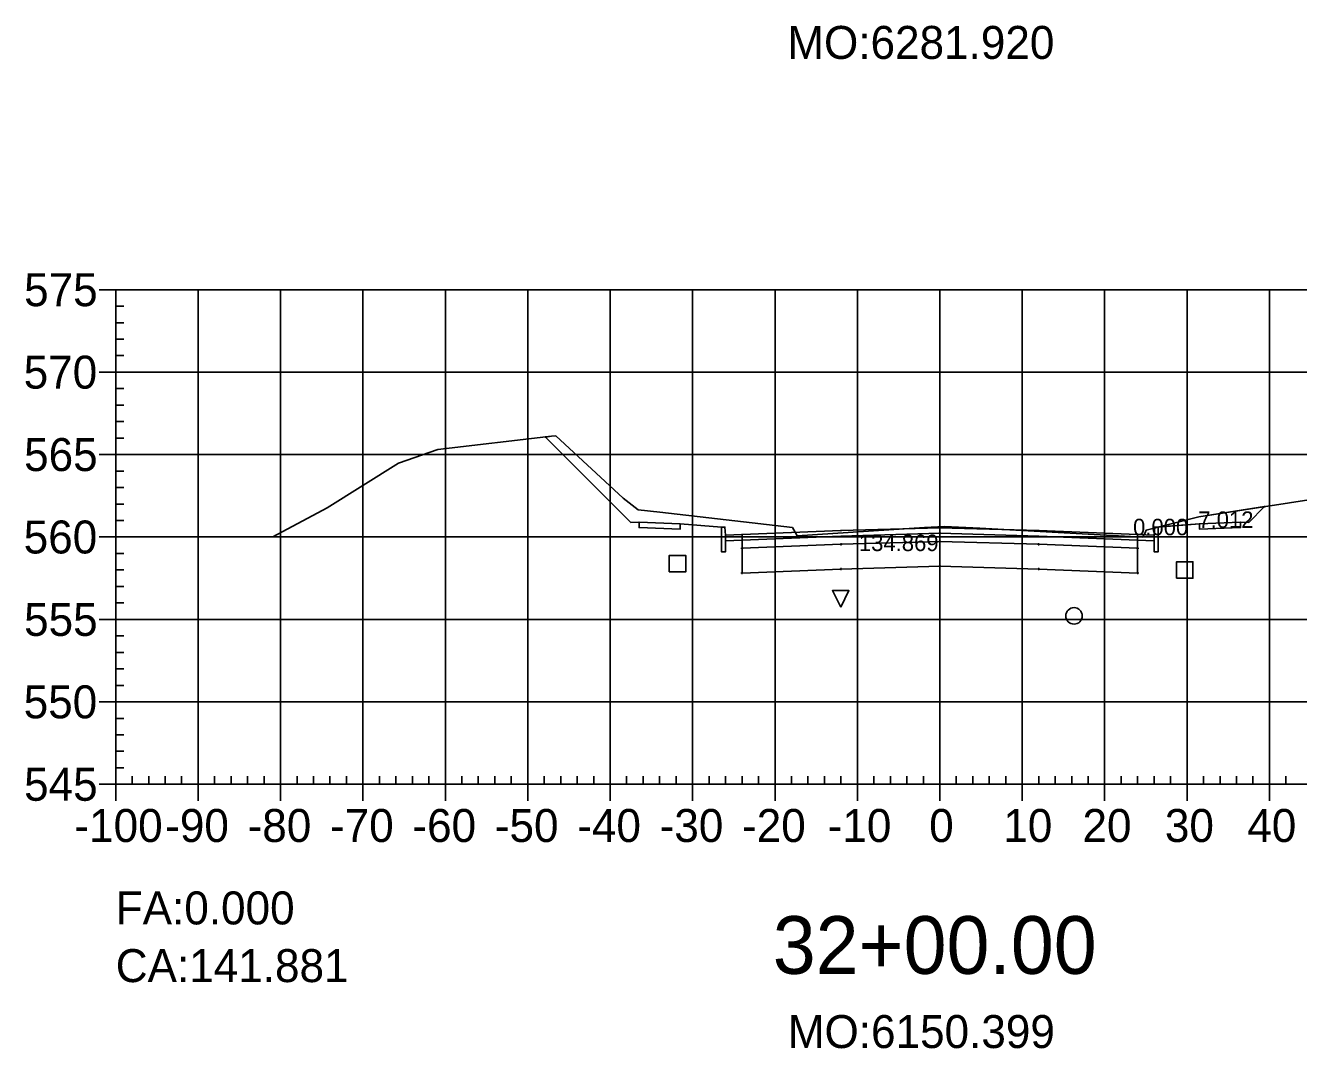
# Model space of a CAD drawing. Extents: x 704834 to 709892, y 372981 to 377533.
# Drawn here: x 706850.9 to 707005.4, y 372980.8 to 373104.9 of the extents above; entities that cross this region are included whole.
import ezdxf

# ---------------------------------------------------------------- set-up
doc = ezdxf.new("R2010")
doc.units = 0
for name, color, linetype in [('1', 7, 'Continuous'), ('10', 7, 'Continuous'), ('13', 7, 'Continuous'), ('14', 7, 'Continuous'), ('4', 7, 'Continuous'), ('57', 7, 'Continuous'), ('59', 7, 'Continuous'), ('Default_Xsect', 7, 'Continuous'), ('Existing', 7, 'Continuous')]:
    doc.layers.add(name, color=color, linetype=linetype)

msp = doc.modelspace()

# ---------------------------------------------------------------- linework, layer by layer
for points in [[(706924.37, 373044.59), (706914.02, 373054.95)], [(706999.37, 373044.59), (707001.28, 373046.5)], [(706925.37, 373044.63), (706924.37, 373044.59)], [(706935.37, 373044.03), (706930.37, 373044.43)], [(706988.37, 373044.03), (706993.37, 373044.43)], [(706998.37, 373044.63), (706999.37, 373044.59)]]:
    msp.add_lwpolyline(points)
for points in [[(706930.37, 373044.43), (706925.37, 373044.63), (706925.37, 373043.97), (706930.37, 373043.77)], [(706935.87, 373043.03), (706935.79, 373044.03), (706935.37, 373044.03), (706935.37, 373041.03), (706935.87, 373041.03)], [(706961.87, 373043.29), (706973.87, 373042.93), (706985.87, 373042.45), (706985.87, 373043.11), (706973.87, 373043.59), (706961.87, 373043.95), (706949.87, 373043.59), (706937.87, 373043.11), (706937.87, 373042.45), (706949.87, 373042.93)], [(706987.87, 373041.03), (706988.37, 373041.03), (706988.37, 373044.03), (706987.96, 373044.03), (706987.87, 373043.03)], [(706993.37, 373043.77), (706998.37, 373043.97), (706998.37, 373044.63), (706993.37, 373044.43)], [(706937.87, 373043.11), (706935.87, 373043.03), (706935.87, 373042.37), (706937.87, 373042.45)], [(706961.87, 373042.29), (706973.87, 373041.93), (706985.87, 373041.45), (706985.87, 373042.45), (706973.87, 373042.93), (706961.87, 373043.29), (706949.87, 373042.93), (706937.87, 373042.45), (706937.87, 373041.45), (706949.87, 373041.93)], [(706961.87, 373039.29), (706973.87, 373038.93), (706985.87, 373038.45), (706985.87, 373041.45), (706973.87, 373041.93), (706961.87, 373042.29), (706949.87, 373041.93), (706937.87, 373041.45), (706937.87, 373038.45), (706949.87, 373038.93)], [(706961.82, 373043.24), (706961.92, 373043.24), (706961.92, 373043.34), (706961.82, 373043.34)], [(706961.82, 373042.24), (706961.92, 373042.24), (706961.92, 373042.34), (706961.82, 373042.34)], [(706985.87, 373042.45), (706987.87, 373042.37), (706987.87, 373043.03), (706985.87, 373043.11)], [(706937.82, 373041.4), (706937.92, 373041.4), (706937.92, 373041.5), (706937.82, 373041.5)], [(706949.82, 373041.88), (706949.92, 373041.88), (706949.92, 373041.98), (706949.82, 373041.98)], [(706973.82, 373041.88), (706973.92, 373041.88), (706973.92, 373041.98), (706973.82, 373041.98)], [(706985.82, 373041.4), (706985.92, 373041.4), (706985.92, 373041.5), (706985.82, 373041.5)], [(706961.82, 373039.24), (706961.92, 373039.24), (706961.92, 373039.34), (706961.82, 373039.34)], [(706937.82, 373038.4), (706937.92, 373038.4), (706937.92, 373038.5), (706937.82, 373038.5)], [(706949.82, 373038.88), (706949.92, 373038.88), (706949.92, 373038.98), (706949.82, 373038.98)], [(706973.82, 373038.88), (706973.92, 373038.88), (706973.92, 373038.98), (706973.82, 373038.98)], [(706985.82, 373038.4), (706985.92, 373038.4), (706985.92, 373038.5), (706985.82, 373038.5)]]:
    msp.add_lwpolyline(points, close=True)
at = {"layer": '1'}
for points in [[(706914.02, 373054.95), (706914.75, 373055.04), (706915.28, 373055.09), (706923.45, 373047.55), (706925.27, 373046.11), (706927.89, 373045.83), (706943.98, 373043.96), (706944.31, 373043.4), (706944.54, 373042.98), (706960.03, 373043.96), (706962.44, 373044.09), (706966.71, 373043.88), (706986.46, 373042.8), (706986.74, 373043.25), (706986.92, 373043.65), (706988.37, 373044.02), (706988.37, 373041.03), (706987.87, 373041.03), (706987.87, 373042.37), (706985.87, 373042.45), (706985.87, 373041.45), (706985.87, 373038.45), (706973.87, 373038.93), (706961.87, 373039.29), (706949.87, 373038.93), (706937.87, 373038.45), (706937.87, 373041.45), (706937.87, 373042.45), (706935.87, 373042.37), (706935.87, 373041.03), (706935.37, 373041.03), (706935.37, 373044.03), (706930.37, 373044.43), (706930.37, 373043.77), (706925.37, 373043.97), (706925.37, 373044.63), (706924.37, 373044.59)], [(706988.47, 373044.04), (706993.29, 373045.25), (707001.28, 373046.5), (706999.37, 373044.59), (706998.37, 373044.63), (706998.37, 373043.97), (706993.37, 373043.77), (706993.37, 373044.43)], [(706988.37, 373044.02), (706988.47, 373044.04), (706988.37, 373044.03)], [(706949.84, 373034.32), (706948.84, 373036.32), (706950.84, 373036.32)]]:
    msp.add_lwpolyline(points, close=True, dxfattribs=at)
at = {"layer": '10'}
msp.add_lwpolyline([(706929.04, 373038.58), (706931.04, 373038.58), (706931.04, 373040.58), (706929.04, 373040.58)], close=True, dxfattribs=at)
at = {"layer": '13'}
msp.add_circle((706978.16, 373033.25), 1, dxfattribs=at)
at = {"layer": '14'}
for points in [[(706914.02, 373054.95), (706914.02, 373055), (706914.02, 373054.95), (706913.97, 373054.95), (706914.02, 373054.95), (706914.02, 373054.9), (706914.02, 373054.95), (706914.07, 373054.95)], [(707001.28, 373046.5), (707001.28, 373046.55), (707001.28, 373046.5), (707001.23, 373046.5), (707001.28, 373046.5), (707001.28, 373046.45), (707001.28, 373046.5), (707001.33, 373046.5)], [(706961.87, 373043.95), (706961.87, 373044), (706961.87, 373043.95), (706961.82, 373043.95), (706961.87, 373043.95), (706961.87, 373043.9), (706961.87, 373043.95), (706961.92, 373043.95)], [(706937.87, 373043.11), (706937.87, 373043.16), (706937.87, 373043.11), (706937.82, 373043.11), (706937.87, 373043.11), (706937.87, 373043.06), (706937.87, 373043.11), (706937.92, 373043.11)], [(706949.87, 373043.59), (706949.87, 373043.64), (706949.87, 373043.59), (706949.82, 373043.59), (706949.87, 373043.59), (706949.87, 373043.54), (706949.87, 373043.59), (706949.92, 373043.59)], [(706973.87, 373043.59), (706973.87, 373043.64), (706973.87, 373043.59), (706973.82, 373043.59), (706973.87, 373043.59), (706973.87, 373043.54), (706973.87, 373043.59), (706973.92, 373043.59)], [(706985.87, 373043.11), (706985.87, 373043.16), (706985.87, 373043.11), (706985.82, 373043.11), (706985.87, 373043.11), (706985.87, 373043.06), (706985.87, 373043.11), (706985.92, 373043.11)]]:
    msp.add_lwpolyline(points, dxfattribs=at)
at = {"layer": '4'}
msp.add_lwpolyline([(706990.59, 373037.82), (706992.59, 373037.82), (706992.59, 373039.82), (706990.59, 373039.82)], close=True, dxfattribs=at)
at = {"layer": '57'}
for p, q in [((706859.87, 373072.82), (706861.87, 373072.82)), ((706861.87, 373072.82), (707061.87, 373072.82)), ((706861.87, 373012.82), (706861.87, 373072.82)), ((706861.87, 373012.82), (706861.87, 373072.82)), ((706871.87, 373012.82), (706871.87, 373072.82)), ((706881.87, 373012.82), (706881.87, 373072.82)), ((706891.87, 373012.82), (706891.87, 373072.82)), ((706901.87, 373012.82), (706901.87, 373072.82)), ((706911.87, 373012.82), (706911.87, 373072.82)), ((706921.87, 373012.82), (706921.87, 373072.82)), ((706931.87, 373012.82), (706931.87, 373072.82)), ((706941.87, 373012.82), (706941.87, 373072.82)), ((706951.87, 373012.82), (706951.87, 373072.82)), ((706961.87, 373012.82), (706961.87, 373072.82)), ((706971.87, 373012.82), (706971.87, 373072.82)), ((706981.87, 373012.82), (706981.87, 373072.82)), ((706991.87, 373012.82), (706991.87, 373072.82)), ((707001.87, 373012.82), (707001.87, 373072.82)), ((706861.87, 373070.82), (706862.87, 373070.82)), ((706861.87, 373068.82), (706862.87, 373068.82)), ((706861.87, 373066.82), (706862.87, 373066.82)), ((706861.87, 373064.82), (706862.87, 373064.82)), ((706859.87, 373062.82), (706861.87, 373062.82)), ((706861.87, 373062.82), (707061.87, 373062.82)), ((706861.87, 373060.82), (706862.87, 373060.82)), ((706861.87, 373058.82), (706862.87, 373058.82)), ((706861.87, 373056.82), (706862.87, 373056.82)), ((706861.87, 373054.82), (706862.87, 373054.82)), ((706859.87, 373052.82), (706861.87, 373052.82)), ((706861.87, 373052.82), (707061.87, 373052.82)), ((706861.87, 373050.82), (706862.87, 373050.82)), ((706861.87, 373048.82), (706862.87, 373048.82)), ((706861.87, 373046.82), (706862.87, 373046.82)), ((706861.87, 373044.82), (706862.87, 373044.82)), ((706859.87, 373042.82), (706861.87, 373042.82)), ((706861.87, 373042.82), (707061.87, 373042.82)), ((706861.87, 373040.82), (706862.87, 373040.82)), ((706861.87, 373038.82), (706862.87, 373038.82)), ((706861.87, 373036.82), (706862.87, 373036.82)), ((706861.87, 373034.82), (706862.87, 373034.82)), ((706859.87, 373032.82), (706861.87, 373032.82)), ((706861.87, 373032.82), (707061.87, 373032.82)), ((706861.87, 373030.82), (706862.87, 373030.82)), ((706861.87, 373028.82), (706862.87, 373028.82)), ((706861.87, 373026.82), (706862.87, 373026.82)), ((706861.87, 373024.82), (706862.87, 373024.82)), ((706859.87, 373022.82), (706861.87, 373022.82)), ((706861.87, 373022.82), (707061.87, 373022.82)), ((706861.87, 373020.82), (706862.87, 373020.82)), ((706861.87, 373018.82), (706862.87, 373018.82)), ((706861.87, 373016.82), (706862.87, 373016.82)), ((706861.87, 373014.82), (706862.87, 373014.82)), ((706863.87, 373012.82), (706863.87, 373013.82)), ((706865.87, 373012.82), (706865.87, 373013.82)), ((706867.87, 373012.82), (706867.87, 373013.82)), ((706869.87, 373012.82), (706869.87, 373013.82)), ((706873.87, 373012.82), (706873.87, 373013.82)), ((706875.87, 373012.82), (706875.87, 373013.82)), ((706877.87, 373012.82), (706877.87, 373013.82)), ((706879.87, 373012.82), (706879.87, 373013.82)), ((706883.87, 373012.82), (706883.87, 373013.82)), ((706885.87, 373012.82), (706885.87, 373013.82)), ((706887.87, 373012.82), (706887.87, 373013.82)), ((706889.87, 373012.82), (706889.87, 373013.82)), ((706893.87, 373012.82), (706893.87, 373013.82)), ((706895.87, 373012.82), (706895.87, 373013.82)), ((706897.87, 373012.82), (706897.87, 373013.82)), ((706899.87, 373012.82), (706899.87, 373013.82)), ((706903.87, 373012.82), (706903.87, 373013.82)), ((706905.87, 373012.82), (706905.87, 373013.82)), ((706907.87, 373012.82), (706907.87, 373013.82)), ((706909.87, 373012.82), (706909.87, 373013.82)), ((706913.87, 373012.82), (706913.87, 373013.82)), ((706915.87, 373012.82), (706915.87, 373013.82)), ((706917.87, 373012.82), (706917.87, 373013.82)), ((706919.87, 373012.82), (706919.87, 373013.82)), ((706923.87, 373012.82), (706923.87, 373013.82)), ((706925.87, 373012.82), (706925.87, 373013.82)), ((706927.87, 373012.82), (706927.87, 373013.82)), ((706929.87, 373012.82), (706929.87, 373013.82)), ((706933.87, 373012.82), (706933.87, 373013.82)), ((706935.87, 373012.82), (706935.87, 373013.82)), ((706937.87, 373012.82), (706937.87, 373013.82)), ((706939.87, 373012.82), (706939.87, 373013.82)), ((706943.87, 373012.82), (706943.87, 373013.82)), ((706945.87, 373012.82), (706945.87, 373013.82)), ((706947.87, 373012.82), (706947.87, 373013.82)), ((706949.87, 373012.82), (706949.87, 373013.82)), ((706953.87, 373012.82), (706953.87, 373013.82)), ((706955.87, 373012.82), (706955.87, 373013.82)), ((706957.87, 373012.82), (706957.87, 373013.82)), ((706959.87, 373012.82), (706959.87, 373013.82)), ((706963.87, 373012.82), (706963.87, 373013.82)), ((706965.87, 373012.82), (706965.87, 373013.82)), ((706967.87, 373012.82), (706967.87, 373013.82)), ((706969.87, 373012.82), (706969.87, 373013.82)), ((706973.87, 373012.82), (706973.87, 373013.82)), ((706975.87, 373012.82), (706975.87, 373013.82)), ((706977.87, 373012.82), (706977.87, 373013.82)), ((706979.87, 373012.82), (706979.87, 373013.82)), ((706983.87, 373012.82), (706983.87, 373013.82)), ((706985.87, 373012.82), (706985.87, 373013.82)), ((706987.87, 373012.82), (706987.87, 373013.82)), ((706989.87, 373012.82), (706989.87, 373013.82)), ((706993.87, 373012.82), (706993.87, 373013.82)), ((706995.87, 373012.82), (706995.87, 373013.82)), ((706997.87, 373012.82), (706997.87, 373013.82)), ((706999.87, 373012.82), (706999.87, 373013.82)), ((707003.87, 373012.82), (707003.87, 373013.82)), ((706859.87, 373012.82), (706861.87, 373012.82)), ((706861.87, 373012.82), (707061.87, 373012.82)), ((706861.87, 373012.82), (707061.87, 373012.82)), ((706861.87, 373010.82), (706861.87, 373012.82)), ((706871.87, 373010.82), (706871.87, 373012.82)), ((706881.87, 373010.82), (706881.87, 373012.82)), ((706891.87, 373010.82), (706891.87, 373012.82)), ((706901.87, 373010.82), (706901.87, 373012.82)), ((706911.87, 373010.82), (706911.87, 373012.82)), ((706921.87, 373010.82), (706921.87, 373012.82)), ((706931.87, 373010.82), (706931.87, 373012.82)), ((706941.87, 373010.82), (706941.87, 373012.82)), ((706951.87, 373010.82), (706951.87, 373012.82)), ((706961.87, 373010.82), (706961.87, 373012.82)), ((706971.87, 373010.82), (706971.87, 373012.82)), ((706981.87, 373010.82), (706981.87, 373012.82)), ((706991.87, 373010.82), (706991.87, 373012.82)), ((707001.87, 373010.82), (707001.87, 373012.82))]:
    msp.add_line(p, q, dxfattribs=at)
at = {"layer": 'Default_Xsect'}
msp.add_lwpolyline([(706914.02, 373054.95), (706924.37, 373044.59), (706925.37, 373044.63), (706930.37, 373044.43), (706935.37, 373044.03), (706935.79, 373044.03), (706935.87, 373043.03), (706937.87, 373043.11), (706949.87, 373043.59), (706961.87, 373043.95), (706973.87, 373043.59), (706985.87, 373043.11), (706987.87, 373043.03), (706987.96, 373044.03), (706988.37, 373044.03), (706993.37, 373044.43), (706998.37, 373044.63), (706999.37, 373044.59), (707001.28, 373046.5)], dxfattribs=at)
at = {"layer": 'Existing'}
msp.add_lwpolyline([(706880.92, 373042.82), (706887.52, 373046.36), (706896.18, 373051.78), (706900.94, 373053.42), (706914.75, 373055.04), (706915.28, 373055.09), (706923.45, 373047.55), (706925.27, 373046.11), (706927.89, 373045.83), (706943.98, 373043.96), (706944.31, 373043.4), (706944.54, 373042.98), (706960.03, 373043.96), (706962.44, 373044.09), (706966.71, 373043.88), (706986.46, 373042.8), (706986.74, 373043.25), (706986.92, 373043.65), (706993.29, 373045.25), (707009.79, 373047.82)], dxfattribs=at)

# ---------------------------------------------------------------- texts
msp.add_text('CA:141.881', height=4).set_placement((706861.87, 372988.82))
at = {"layer": '1'}
msp.add_text('32+00.00', height=7, dxfattribs=at).set_placement((706941.6, 372989.82))
at = {"layer": '14'}
for p in [(706925.34, 373044.58), (706925.34, 373043.92), (706930.34, 373043.72), (706993.34, 373043.72), (706998.34, 373044.58), (706998.34, 373043.92)]:
    msp.add_text('+', height=0.1, dxfattribs=at).set_placement(p)
at = {"layer": '57'}
for s, p in [('575', (706850.75, 373070.82)), ('570', (706850.7, 373060.82)), ('565', (706850.75, 373050.82)), ('560', (706850.7, 373040.82)), ('555', (706850.75, 373030.82)), ('550', (706850.7, 373020.82)), ('545', (706850.75, 373010.82)), ('-100', (706856.86, 373005.82)), ('-90', (706867.87, 373005.82)), ('-80', (706877.87, 373005.82)), ('-70', (706887.87, 373005.82)), ('-60', (706897.87, 373005.82)), ('-50', (706907.87, 373005.82)), ('-40', (706917.87, 373005.82)), ('-30', (706927.87, 373005.82)), ('-20', (706937.87, 373005.82)), ('-10', (706948.26, 373005.82)), ('0', (706960.58, 373005.82)), ('10', (706969.57, 373005.82)), ('20', (706979.18, 373005.82)), ('30', (706989.18, 373005.82)), ('40', (706999.18, 373005.82))]:
    msp.add_text(s, height=4, dxfattribs=at).set_placement(p)
at = {"layer": '59'}
for s, height, p in [('MO:6281.920', 4, (706943.36, 373100.82)), ('7.012', 2, (706993.24, 373043.92)), ('0.000', 2, (706985.32, 373043.03)), ('134.869', 2, (706952.05, 373041.11)), ('FA:0.000', 4, (706861.87, 372995.82)), ('MO:6150.399', 4, (706943.42, 372980.82))]:
    msp.add_text(s, height=height, dxfattribs=at).set_placement(p)

doc.saveas('drawing.dxf')
